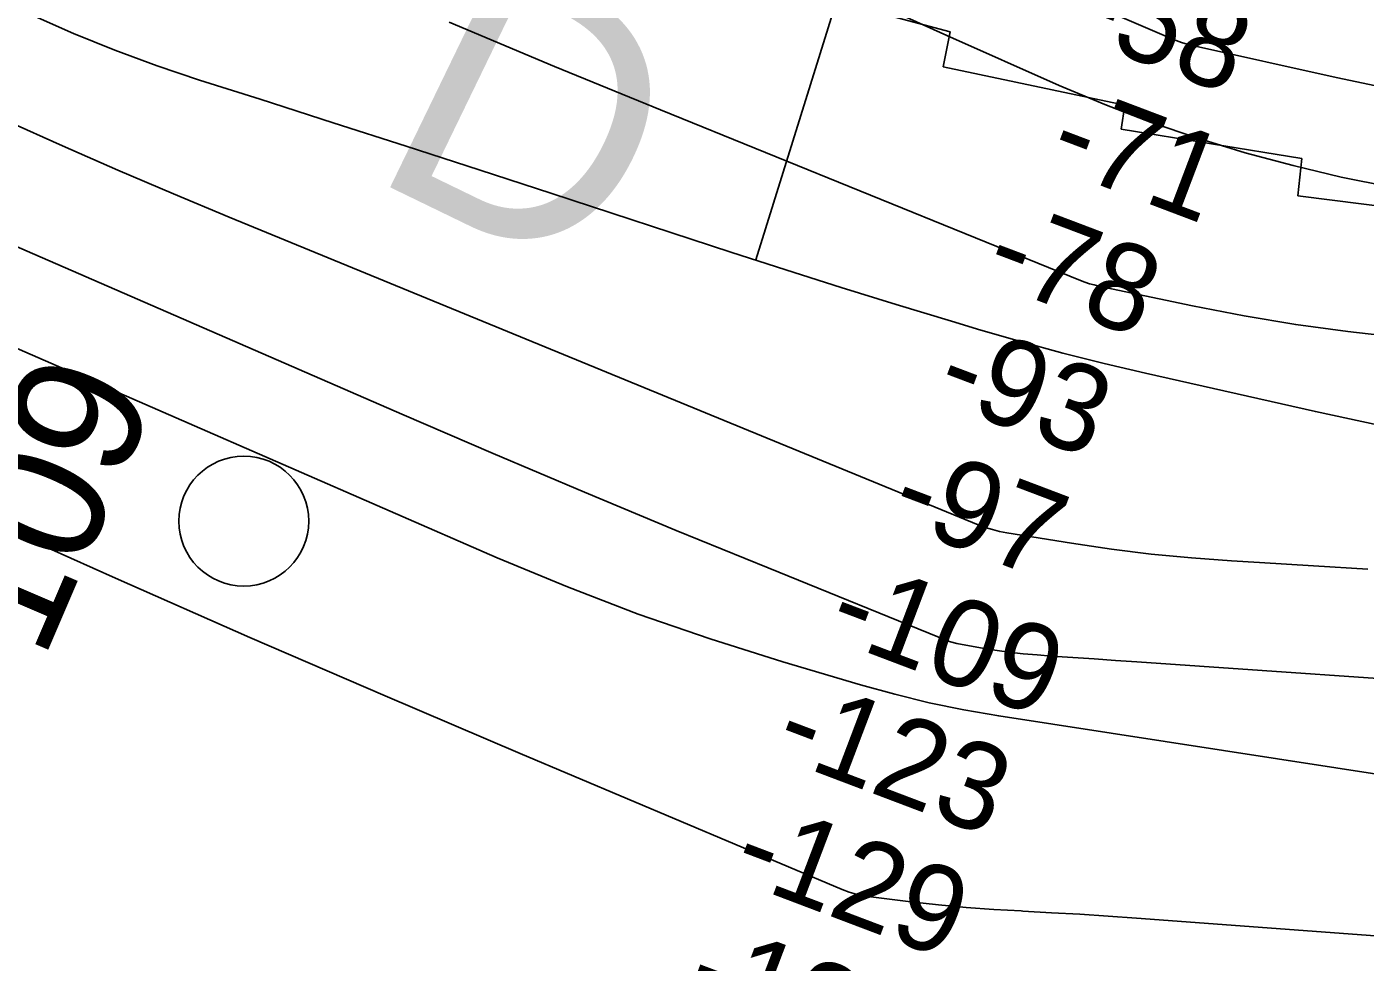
# Model space of a CAD drawing. Extents: x 3625074 to 3663148, y 511451 to 537151.
# Drawn here: x 3636472 to 3637503, y 519174 to 519895 of the extents above; entities that cross this region are included whole.
import ezdxf

# ---------------------------------------------------------------- set-up
doc = ezdxf.new("R2010")
doc.units = 0
for name, color, linetype in [('V-CHAN-NAID', 7, 'Continuous'), ('V-RIVR-IDEN', 7, 'Continuous'), ('V-RIVR-MILE', 7, 'Continuous'), ('V-RIVR-RANG', 7, 'Continuous'), ('V-RRAP-RVMT', 7, 'Continuous'), ('V-TOPO-MAJR', 7, 'Continuous'), ('V-TOPO-MINR', 7, 'Continuous')]:
    doc.layers.add(name, color=color, linetype=linetype)

msp = doc.modelspace()

# ---------------------------------------------------------------- linework, layer by layer
at = {"layer": 'V-RIVR-MILE'}
msp.add_circle((3636638.9, 519513.9), 50, dxfattribs=at)
at = {"layer": 'V-RIVR-RANG'}
msp.add_line((3637301.7, 520574.3), (3637033.2, 519715.2), dxfattribs=at)
at = {"layer": 'V-RRAP-RVMT'}
for p, q in [((3637048.2, 519926.8), (3637182.9, 519890.7)), ((3637182.9, 519890.7), (3637177.7, 519863.9)), ((3637177.7, 519863.9), (3637317.4, 519834.3)), ((3637317.4, 519834.3), (3637314.7, 519815.8)), ((3637314.7, 519815.8), (3637453.9, 519793.3)), ((3637453.9, 519793.3), (3637450.8, 519764.5)), ((3637450.8, 519764.5), (3637603.4, 519745.3))]:
    msp.add_line(p, q, dxfattribs=at)
at = {"layer": 'V-TOPO-MAJR'}
msp.add_lwpolyline([(3637504.6, 519476.9), (3637462.9, 519479.5), (3637421.2, 519482), (3637399.7, 519483.2), (3637368.8, 519485.5), (3637337.9, 519488.4), (3637307.2, 519492.3), (3637276.5, 519496.8), (3637226.6, 519504.9), (3637221, 519506), (3637215.5, 519507.4), (3637210, 519509.1), (3637204.6, 519511.1), (3636627.6, 519748.1), (3636584.7, 519766), (3636541.9, 519784.2), (3636499.4, 519802.9), (3636457, 519822)], dxfattribs=at)
at = {"layer": 'V-TOPO-MINR'}
for points in [[(3638866.8, 519725.8), (3638164.4, 519755.9), (3638147.3, 519756.9), (3638130.2, 519758.1), (3638113.2, 519759.9), (3638096.2, 519761.9), (3637720.5, 519812.6), (3637660.1, 519821.5), (3637600, 519831.5), (3637540, 519843), (3637480.3, 519855.5), (3637369.7, 519880.3), (3637365.4, 519881.3), (3637361.2, 519882.6), (3637357.1, 519884), (3637353.1, 519885.7), (3637254.8, 519928)], [(3638436.4, 519658.5), (3638136.2, 519676.7), (3638128.9, 519677.2), (3638121.7, 519677.9), (3638114.5, 519678.8), (3638107.3, 519679.8), (3637559.1, 519764.8), (3637521.5, 519771.3), (3637484.2, 519778.8), (3637447.1, 519787.7), (3637410.2, 519797.5), (3637373.8, 519808.8), (3637337.7, 519821), (3637302.2, 519834.8), (3637267, 519849.5), (3637180.4, 519888), (3637102.4, 519923.3)], [(3636476, 519903.5), (3636507.7, 519889.6), (3636539.7, 519876.6), (3636572.2, 519864.7), (3636604.9, 519853.6), (3636651.5, 519838.8), (3636707.7, 519820.8), (3636763.9, 519802.7), (3636820.1, 519784.5), (3636876.2, 519766.2), (3637014, 519721.1), (3637056.4, 519707.4), (3637098.9, 519693.9), (3637141.5, 519680.8), (3637184.1, 519667.8), (3637206.6, 519661.1), (3637238.2, 519652), (3637269.8, 519643.3), (3637301.6, 519635.4), (3637333.5, 519627.8), (3637464.3, 519598.3), (3637561.9, 519577.3)], [(3637529.5, 519655.4), (3637489.3, 519659.9), (3637449.2, 519665.3), (3637409.3, 519672.1), (3637369.5, 519679.8), (3637297.6, 519695), (3637293.9, 519695.8), (3637290.3, 519696.8), (3637286.8, 519698), (3637283.3, 519699.3), (3636959.8, 519830.7), (3636878.3, 519864.2), (3636797, 519898.3)], [(3637609, 519386.1), (3637326.7, 519405.5), (3637310.3, 519406.6), (3637293.8, 519407.7), (3637277.4, 519408.9), (3637260.9, 519410), (3637250, 519410.8), (3637239.1, 519411.8), (3637228.1, 519413), (3637217.3, 519414.5), (3637206.4, 519416.3), (3637188, 519419.6), (3637183.2, 519420.8), (3637181.7, 519421.4), (3637042.9, 519477.8), (3636972, 519506.8), (3636901.4, 519536.2), (3636830.9, 519566.1), (3636760.6, 519596.4), (3636392.7, 519756.3)], [(3638382, 519268.1), (3638280.7, 519268.1), (3638104.3, 519268.3), (3638091.2, 519268.4), (3638078.2, 519268.7), (3638065.2, 519269.1), (3638052.1, 519269.7), (3637892, 519278.6), (3637799.1, 519285.2), (3637706.3, 519293.5), (3637613.8, 519304.5), (3637521.5, 519317.4), (3637220.4, 519363.9), (3637193.5, 519368.6), (3637166.8, 519374), (3637140.3, 519380.5), (3637114, 519387.7), (3637054, 519405.5), (3636998.1, 519423.2), (3636942.8, 519442.3), (3636888.2, 519463.3), (3636834.1, 519485.7), (3636339.3, 519701.3)], [(3637579.7, 519189.3), (3637326.5, 519208.1), (3637304.6, 519209.6), (3637282.8, 519211.1), (3637260.9, 519212.3), (3637239, 519213.5), (3637237.7, 519213.6), (3637216.5, 519214.8), (3637195.2, 519216.4), (3637174, 519218.4), (3637152.8, 519220.7), (3637121.9, 519224.4), (3637116.2, 519225.3), (3637110.7, 519226.5), (3637105.3, 519228.2), (3637099.9, 519230.2), (3636851.9, 519334.9), (3636747.7, 519379.3), (3636643.7, 519424.3), (3636540.1, 519470), (3636436.7, 519516.2)]]:
    msp.add_lwpolyline(points, dxfattribs=at)

# ---------------------------------------------------------------- texts
at = {"layer": 'V-CHAN-NAID'}
msp.add_text('WAGGAMAN "109" (109.1)', height=100, rotation=58.081, dxfattribs=at).set_placement((3635688.8, 519000.8))
at = {"layer": 'V-RIVR-IDEN'}
for s, height, rotation, p in [('D', 200, 334.1261, (3636731.9, 519780.6)), ('109', 100, 66.8021, (3636484.3, 519405.5))]:
    msp.add_text(s, height=height, rotation=rotation, dxfattribs=at).set_placement(p)
at = {"layer": 'V-RIVR-RANG'}
for s, p in [('-58', (3637276.6, 519887.7)), ('-71', (3637256, 519788.6)), ('-78', (3637206.8, 519700.3)), ('-93', (3637169.1, 519607.7)), ('-97', (3637134, 519514.1)), ('-109', (3637085.7, 519425.4)), ('-123', (3637044.9, 519333.9)), ('-129', (3637012.4, 519239.3)), ('-134', (3636976.3, 519146.1))]:
    msp.add_text(s, height=67, rotation=339.2452, dxfattribs=at).set_placement(p)

doc.saveas('drawing.dxf')
